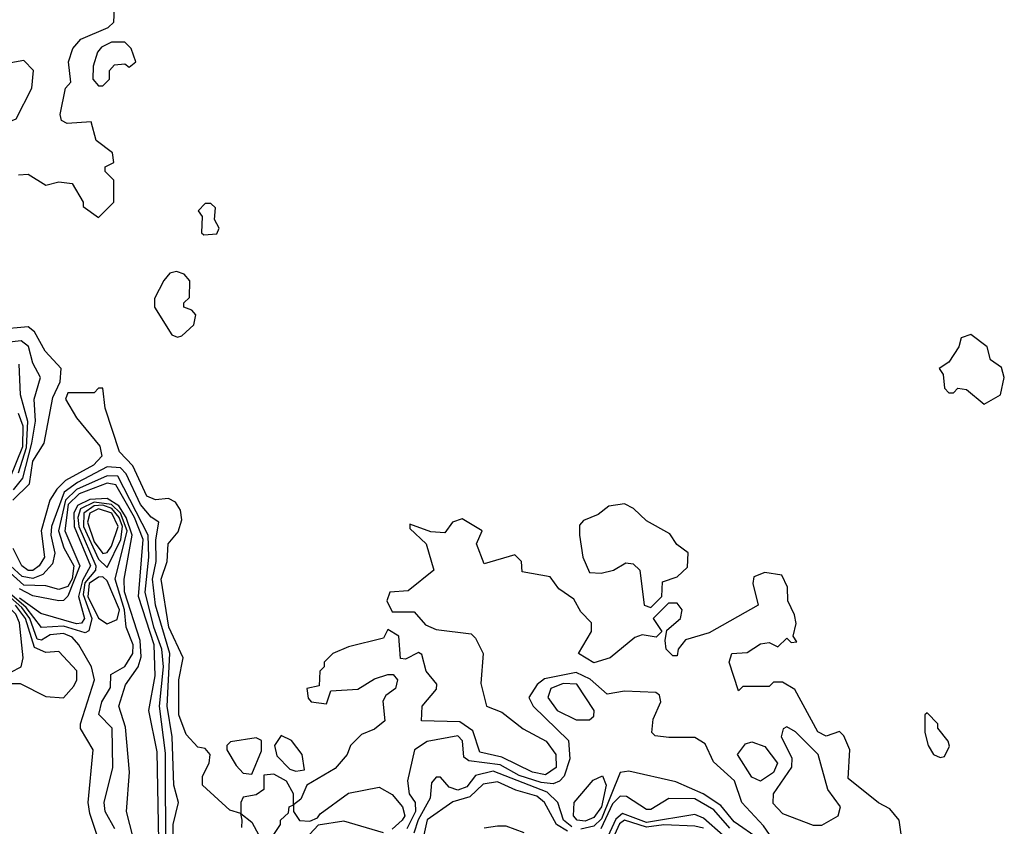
# Model space of a CAD drawing. Extents: x 2889633 to 3052318, y 540750 to 918690.
# Tile 587 of 656: x 2991205 to 2993451, y 827681 to 829521. Entities that reach past the tile are written whole.
import ezdxf

# ---------------------------------------------------------------- set-up
doc = ezdxf.new("R2010")
doc.units = 0

msp = doc.modelspace()

# ---------------------------------------------------------------- linework, layer by layer
at = {"layer": '0CON02XD'}
for points in [[(2991203, 829167), (2991225, 829168.8), (2991265, 829143.3), (2991295, 829151.2), (2991325, 829147.5), (2991350, 829105), (2991350, 829095), (2991385, 829070), (2991420, 829105), (2991420, 829155), (2991400, 829175), (2991400, 829185), (2991420, 829195), (2991417, 829217), (2991380, 829245), (2991368.3, 829288.3), (2991313.9, 829283.9), (2991300.7, 829290.7), (2991297.5, 829305), (2991310, 829365), (2991321.7, 829378.3), (2991316.7, 829425), (2991326.7, 829455), (2991345, 829476.7), (2991407, 829503), (2991420, 829515), (2991422.5, 829565)], [(2991395, 829370), (2991410, 829385), (2991410, 829405), (2991421.7, 829418.3), (2991445, 829420), (2991455, 829412.5), (2991470, 829425), (2991460, 829455), (2991445, 829470), (2991415, 829470), (2991391.7, 829458.3), (2991383, 829447), (2991373.3, 829415), (2991372.5, 829385), (2991385, 829370), (2991395, 829370)], [(2991115, 829267.5), (2991145, 829273.3), (2991197.5, 829295), (2991233.3, 829365), (2991236.7, 829405), (2991215, 829427.5), (2991185, 829422.5), (2991167.3, 829402.7), (2991145, 829390), (2991105, 829397.5), (2991095, 829390), (2991090.8, 829355), (2991106.4, 829276.4), (2991115, 829267.5)], [(2991625, 829030), (2991655, 829032.5), (2991660, 829045), (2991650, 829065), (2991651.7, 829091.7), (2991641.7, 829101.7), (2991628.3, 829101.7), (2991612.5, 829085), (2991621.7, 829071.7), (2991620, 829035), (2991625, 829030)], [(2991565, 828796.7), (2991575, 828800), (2991602.5, 828825), (2991607.5, 828847.5), (2991598.3, 828858.3), (2991580, 828865), (2991580, 828875), (2991592.5, 828887.5), (2991593.3, 828925), (2991580.7, 828940.7), (2991563.3, 828946.7), (2991547.5, 828942.5), (2991533.8, 828926.2), (2991512.5, 828885), (2991512.5, 828865), (2991552.3, 828802.3), (2991565, 828796.7)], [(2991190, 828425), (2991227.8, 828462.2), (2991235, 828513.8), (2991261.2, 828555), (2991280.7, 828659.3), (2991297.5, 828695), (2991300, 828725), (2991263.8, 828765), (2991239.1, 828809.1), (2991225, 828820), (2991156.1, 828813.9)], [(2993405, 828643.8), (2993442.5, 828665), (2993451.2, 828705), (2993445, 828727.5), (2993420, 828745), (2993412.5, 828775), (2993375, 828802.5), (2993352.5, 828795), (2993347.5, 828775), (2993325, 828740), (2993302.5, 828725), (2993311.7, 828711.7), (2993315, 828680), (2993325, 828670), (2993335, 828670), (2993345, 828680), (2993365, 828677.5), (2993405, 828643.8)], [(2991191.2, 828448.8), (2991212.5, 828475), (2991233.4, 828555), (2991241.1, 828605), (2991238.6, 828655), (2991252.5, 828705), (2991235, 828737.5), (2991225.5, 828775.5), (2991208.5, 828788.5), (2991175, 828784.4)], [(2991202.9, 828487.1), (2991220.7, 828545), (2991224.1, 828604.1), (2991207.5, 828665), (2991204.4, 828735)], [(2991711.7, 827678.3), (2991712.5, 827695), (2991710, 827710), (2991685, 827717.5), (2991622.5, 827775), (2991622.5, 827795), (2991637.5, 827825), (2991640, 827845), (2991628.3, 827858.3), (2991611.7, 827861.7), (2991585, 827890), (2991568, 827935), (2991568, 828015), (2991578, 828065), (2991545.6, 828135), (2991528.1, 828245), (2991541.4, 828285), (2991544, 828325), (2991567, 828353), (2991575, 828380), (2991572.3, 828402.3), (2991560.7, 828420.7), (2991545, 828428.8), (2991515, 828426), (2991495, 828434), (2991463.3, 828503.3), (2991433.3, 828535), (2991400, 828635), (2991395, 828680), (2991385, 828680), (2991375, 828670), (2991315, 828670), (2991310, 828655), (2991335, 828612.5), (2991388.3, 828548.3), (2991392.5, 828525), (2991374, 828505), (2991310.2, 828469.8), (2991290.2, 828449.8), (2991274, 828425), (2991254.2, 828355), (2991261.9, 828295), (2991250, 828275), (2991235.4, 828264.6), (2991224.6, 828264.6), (2991210, 828275), (2991190.6, 828315)], [(2991183.8, 828476.2), (2991212.5, 828547.5), (2991213.6, 828593.6), (2991202.8, 828622.8)], [(2991554, 827565), (2991555.8, 827685), (2991567.5, 827735), (2991557.1, 827775), (2991553.5, 827885), (2991542.1, 827955), (2991547.5, 828075), (2991515.5, 828185), (2991508.2, 828245), (2991516.7, 828285), (2991515.6, 828334.4), (2991522.5, 828375), (2991505, 828386), (2991481.1, 828415), (2991448.5, 828485), (2991435, 828498.9), (2991405, 828500.6), (2991337.1, 828465), (2991306.7, 828443.3), (2991277.9, 828365), (2991276.4, 828345), (2991285.7, 828304.3), (2991280.5, 828279.5), (2991258, 828255), (2991235, 828246.2), (2991210.9, 828250.9), (2991184.6, 828275)], [(2991538.9, 827605), (2991537.6, 827847.6), (2991524.4, 827955), (2991533.1, 828045), (2991529.2, 828085), (2991511.5, 828135), (2991491.8, 828215), (2991500, 828295), (2991498.5, 828345), (2991429.4, 828479.4), (2991405, 828480.4), (2991335, 828449.3), (2991309.7, 828425), (2991293.8, 828355), (2991306.1, 828316.1), (2991328.8, 828275), (2991325.3, 828245.3), (2991315, 828227.8), (2991295, 828221.4), (2991265, 828229.2), (2991215, 828231.2), (2991175, 828266.5)], [(2991514.3, 828024.3), (2991511.8, 828095), (2991476.2, 828205), (2991487.2, 828335), (2991467.2, 828385), (2991425, 828460), (2991405, 828463.6), (2991341, 828439), (2991315.8, 828415), (2991308.7, 828355), (2991342.8, 828275), (2991315, 828205.6), (2991305, 828195.7), (2991295, 828195.6), (2991235, 828206.5), (2991205, 828222.4)], [(2991464.2, 827655), (2991448.8, 827715), (2991455.7, 827804.3), (2991446.8, 827906.8), (2991431.2, 827955), (2991446.7, 828003.3), (2991475.7, 828045), (2991482.5, 828067.5), (2991480.4, 828105), (2991444.5, 828215.5), (2991443.5, 828245), (2991461.9, 828345), (2991448.4, 828385), (2991431.6, 828411.6), (2991405, 828428.8), (2991365, 828426.5), (2991337.1, 828412.9), (2991328.8, 828395), (2991329.5, 828365), (2991366.5, 828275), (2991348.4, 828241.6), (2991339.7, 828205), (2991353.3, 828155), (2991346, 828144), (2991335, 828143.1), (2991253.6, 828166.4), (2991205, 828201.3)], [(2991422, 827675), (2991400, 827715), (2991398, 827735), (2991418, 827815), (2991416, 827905), (2991386.2, 827936.2), (2991392.5, 827965), (2991412.7, 827997.3), (2991412.9, 828027.1), (2991445, 828045.8), (2991463.3, 828075), (2991464.4, 828095), (2991448.1, 828135), (2991444.7, 828175), (2991423.5, 828245), (2991450.5, 828355), (2991435.1, 828395.1), (2991415, 828415.2), (2991375, 828420.2), (2991344, 828405), (2991337.9, 828385), (2991340, 828365), (2991378.7, 828275), (2991378.2, 828265), (2991354, 828236), (2991350.1, 828209.9)], [(2991405, 828271.2), (2991436, 828335), (2991439.8, 828365), (2991432.6, 828385), (2991415.7, 828405.7), (2991395, 828413.2), (2991375, 828412), (2991351.3, 828395), (2991350.8, 828365), (2991385, 828290), (2991405, 828271.2)], [(2991395, 828303.1), (2991405, 828305.7), (2991415, 828320), (2991430, 828365), (2991415.4, 828395.4), (2991385, 828405.2), (2991365.4, 828395), (2991360, 828375), (2991375, 828330), (2991395, 828303.1)], [(2992645, 828180), (2992670, 828205), (2992671.7, 828238.3), (2992705, 828250), (2992728.3, 828271.7), (2992730, 828305), (2992704.1, 828324.1), (2992688, 828348), (2992635, 828378), (2992605.7, 828405.7), (2992585, 828416.2), (2992548.8, 828411.2), (2992525, 828392.5), (2992491.7, 828378.3), (2992482.5, 828367.5), (2992482.5, 828345), (2992490, 828295), (2992505, 828260), (2992531.7, 828258.3), (2992560, 828265), (2992588.3, 828281.7), (2992605, 828280), (2992620, 828265), (2992630, 828185), (2992645, 828180)], [(2993225, 827600), (2993211.2, 827695), (2993190.5, 827720.5), (2993164.2, 827734.2), (2993095, 827790), (2993098.8, 827855), (2993085, 827887.5), (2993075, 827897.5), (2993045, 827886.7), (2993026.1, 827896.1), (2992973.3, 827993.3), (2992945, 828010), (2992925, 828010), (2992915, 828000), (2992855, 828000), (2992845, 827990), (2992823.8, 828055), (2992830, 828075), (2992865, 828077.5), (2992895, 828097.5), (2992915, 828100), (2992935, 828090), (2992955, 828110), (2992965, 828100), (2992978.3, 828101.7), (2992970, 828115), (2992976.7, 828143.3), (2992973, 828163), (2992957.5, 828195), (2992956.4, 828226.4), (2992943.6, 828253.6), (2992905, 828260), (2992880, 828250), (2992877.5, 828235), (2992890, 828185), (2992777.7, 828122.3), (2992724.1, 828105.9), (2992707.5, 828085), (2992705, 828070), (2992695, 828070), (2992680, 828085), (2992677.5, 828105), (2992681.7, 828128.3), (2992712.5, 828155), (2992716.7, 828175), (2992705, 828190), (2992685, 828190), (2992650, 828155), (2992670, 828125), (2992657.5, 828112.5), (2992625, 828117.5), (2992608.3, 828111.7), (2992552.5, 828065), (2992515, 828053.8), (2992480, 828075), (2992510, 828125), (2992510, 828145), (2992485, 828170), (2992469.3, 828199.3), (2992435, 828222.5), (2992415, 828250), (2992351.7, 828261.7), (2992350, 828285), (2992335, 828300), (2992265, 828280), (2992247.5, 828325), (2992260, 828355), (2992215, 828382.5), (2992192.5, 828375), (2992175, 828350), (2992143, 828353), (2992095, 828370), (2992095, 828360), (2992132.5, 828325), (2992150, 828265), (2992091.7, 828218.3), (2992050, 828215), (2992042.5, 828195), (2992055, 828170), (2992105, 828170), (2992130.7, 828140.7), (2992155, 828130), (2992235, 828120), (2992245, 828110), (2992262.5, 828075), (2992257, 828007), (2992270, 827955), (2992305, 827941.2), (2992353.4, 827903.4), (2992406, 827875), (2992428, 827845), (2992429.2, 827815), (2992405, 827798.6), (2992375, 827804.5), (2992305, 827838.9), (2992255, 827850), (2992238.9, 827898.9), (2992209.5, 827919.5), (2992121.7, 827921.7), (2992123.3, 827955), (2992156.1, 827993.9), (2992156.7, 828005), (2992132.5, 828035), (2992123, 828073), (2992115, 828077.5), (2992085, 828062.5), (2992073.6, 828063.6), (2992070, 828115), (2992045, 828130), (2992035, 828110), (2991955, 828090), (2991920, 828075), (2991900, 828055), (2991900, 828045), (2991890, 828035), (2991888.3, 828001.7), (2991860, 827995), (2991863, 827973), (2991870, 827965), (2991905, 827960), (2991915, 827990), (2991976.4, 827993.6), (2992015, 828017.5), (2992045, 828027.5), (2992057, 828027), (2992067.5, 828015), (2992062.5, 827995), (2992040.7, 827979.3), (2992033.6, 827966.4), (2992038.3, 827921.7), (2992015, 827902.5), (2991985, 827890), (2991960, 827865), (2991952.5, 827845), (2991925, 827812.5), (2991860, 827775), (2991847, 827743), (2991830, 827730), (2991830, 827715), (2991843.8, 827693.8), (2991867, 827693), (2991885, 827700), (2991890.7, 827709.3), (2991955, 827756.7), (2992025, 827770), (2992055, 827753.8), (2992078.8, 827725), (2992083.8, 827705), (2992078, 827695), (2992055, 827674.2)], [(2991350.1, 828209.9), (2991369.6, 828155), (2991363.2, 828126.8), (2991355, 828122.5), (2991305, 828137.5), (2991255, 828134.2), (2991219.8, 828179.8), (2991117.6, 828267.6)], [(2991405, 828142.9), (2991427.4, 828152.6), (2991432.7, 828175), (2991405, 828240.8), (2991395, 828250), (2991385, 828249.1), (2991364.2, 828235), (2991361.1, 828205), (2991385, 828155.7), (2991405, 828142.9)], [(2991383.8, 827655), (2991365, 827710), (2991361.2, 827735), (2991373.3, 827855), (2991344.1, 827904.1), (2991343.8, 827915), (2991376, 828015), (2991368.8, 828045), (2991340, 828095), (2991325, 828112.5), (2991305, 828121.1), (2991275, 828117.5), (2991255, 828105.6), (2991245, 828108.1), (2991228.8, 828155), (2991209.9, 828179.9), (2991145, 828237.4)], [(2991185, 828032.5), (2991208.9, 828045), (2991213.1, 828065), (2991205.2, 828145.2), (2991196.5, 828165), (2991175, 828185.7), (2991145, 828197.9), (2991105, 828183.5), (2991065, 828190.1), (2991025, 828188.3), (2991011.9, 828191.9), (2990985, 828214.4), (2990965, 828200.5), (2990953.6, 828176.4), (2990957.3, 828155), (2990999.3, 828099.3), (2991065, 828074.8), (2991115, 828036.6), (2991185, 828032.5)], [(2991305, 827974.2), (2991329.1, 828000.9), (2991335.8, 828015), (2991335.5, 828035.5), (2991295, 828080), (2991265, 828077.1), (2991238.8, 828088.8), (2991218.9, 828155), (2991196.1, 828185)], [(2991525.6, 827485), (2991519.1, 827850.9), (2991500, 827945), (2991514.3, 828024.3)], [(2992930.5, 827640.5), (2992901.7, 827681.7), (2992852.5, 827735), (2992836.2, 827785), (2992787.7, 827827.7), (2992769.2, 827869.2), (2992745, 827883.8), (2992686.4, 827883.6), (2992655, 827887.5), (2992647.5, 827895), (2992650, 827925), (2992667.5, 827965), (2992665, 827980), (2992656.2, 827986.2), (2992585, 827988.8), (2992545, 827982.5), (2992506.7, 828016.7), (2992475, 828031.5), (2992402.6, 828017.4), (2992385.5, 828004.5), (2992366.7, 827975), (2992376.7, 827955), (2992457, 827877), (2992460, 827835), (2992447.1, 827795), (2992436.4, 827783.6), (2992422.1, 827777.9), (2992395, 827781.2), (2992345, 827797.1), (2992301.2, 827821.2), (2992230, 827830), (2992218.8, 827838.8), (2992215.6, 827875.6), (2992205, 827887.5), (2992135, 827874.2), (2992106, 827855), (2992090, 827785), (2992093.8, 827755), (2992107.1, 827735), (2992108.2, 827715), (2992088.1, 827675)], [(2991115, 828006.9), (2991206.5, 828006.5), (2991265, 827977.1), (2991305, 827974.2)], [(2992505, 827923.8), (2992515, 827932.5), (2992516, 827945), (2992476.2, 828005), (2992445, 828006.7), (2992416.7, 827995), (2992410, 827975), (2992431.2, 827945), (2992475, 827924), (2992505, 827923.8)], [(2993305, 827837.5), (2993315, 827840), (2993326.4, 827863.6), (2993323.3, 827875), (2993300, 827905), (2993300, 827915), (2993275, 827940), (2993270, 827935), (2993270, 827895), (2993277.5, 827865), (2993290, 827845), (2993305, 827837.5)], [(2993015, 827683.3), (2993035, 827683.8), (2993072.5, 827705), (2993077.5, 827725), (2993048.8, 827765), (2993026.7, 827845), (2992975, 827896.2), (2992955, 827907.5), (2992946.7, 827903.3), (2992942, 827885), (2992966.9, 827836.9), (2992965.9, 827815.9), (2992923.8, 827755), (2992923.6, 827733.6), (2992945, 827710), (2993015, 827683.3)], [(2991735, 827800), (2991757, 827853), (2991757, 827877), (2991745, 827882.5), (2991686.4, 827873.6), (2991677.5, 827865), (2991677.5, 827855), (2991699.5, 827819.5), (2991715, 827802.5), (2991735, 827800)], [(2991835, 827806.7), (2991855, 827810), (2991850, 827845), (2991825, 827876.7), (2991801.7, 827888.3), (2991786.7, 827865), (2991792, 827842), (2991821.2, 827811.2), (2991835, 827806.7)], [(2992895, 827783.8), (2992875, 827793.3), (2992842.5, 827845), (2992861.2, 827868.8), (2992875, 827873.3), (2992905, 827863.3), (2992934, 827825), (2992925, 827803.8), (2992895, 827783.8)], [(2991765, 827653.3), (2991785, 827662.5), (2991800, 827685), (2991800, 827695), (2991818.3, 827711.7), (2991820, 827725), (2991830, 827730), (2991830, 827755), (2991813.6, 827783.6), (2991785, 827800), (2991762.5, 827797.5), (2991762.5, 827765), (2991745, 827752.5), (2991715, 827747.5), (2991710, 827735), (2991710, 827710), (2991735, 827690), (2991750.7, 827660.7), (2991765, 827653.3)], [(2992465, 827679.6), (2992445.7, 827695), (2992432.5, 827735), (2992408.7, 827758.7), (2992285, 827806.4), (2992245, 827797.1), (2992225, 827770.8), (2992205, 827763.3), (2992185, 827770), (2992165, 827793.3), (2992155, 827793.3), (2992145, 827780), (2992142, 827745), (2992114.3, 827695.7), (2992104.6, 827665.4)], [(2992495, 827692.5), (2992476.7, 827695), (2992468.6, 827705), (2992470, 827735), (2992513.6, 827786.4), (2992535, 827796.2), (2992543.1, 827775), (2992532.1, 827725), (2992515, 827701.1), (2992495, 827692.5)], [(2992891.9, 827651.9), (2992835, 827690.8), (2992805, 827728.6), (2992764.6, 827754.6), (2992702.3, 827782.3), (2992595, 827806.7), (2992575, 827803.3), (2992532.2, 827697.8), (2992515, 827680.9), (2992485, 827674)], [(2992455, 827669.7), (2992430, 827685), (2992402.5, 827735), (2992385, 827750), (2992337, 827763), (2992295, 827782), (2992262.6, 827777.4), (2992232, 827748), (2992193.1, 827736.9), (2992135, 827695.8), (2992125.4, 827654.6)], [(2992825, 827676.4), (2992788.4, 827718.4), (2992745, 827743.8), (2992685.9, 827744.1), (2992645, 827719.2), (2992635, 827719.2), (2992589.1, 827749.1), (2992575, 827749.4), (2992557.8, 827732.2), (2992530.9, 827675)], [(2992809.6, 827659.6), (2992765, 827699.5), (2992745, 827707.8), (2992635, 827689.5), (2992580.2, 827709.8), (2992565, 827696.9), (2992542.4, 827647.6)], [(2992035, 827666.2), (2991945, 827692.9), (2991886.4, 827683.6), (2991867.1, 827662.9)], [(2992355.8, 827665.8), (2992315, 827681.2), (2992295, 827681.2), (2992265, 827676.7)], [(2992765, 827676.9), (2992745, 827681.4), (2992675, 827684.1), (2992635, 827679.2), (2992585, 827694.6), (2992573.5, 827686.5), (2992550, 827635)]]:
    msp.add_lwpolyline(points, dxfattribs=at)

doc.saveas('drawing.dxf')
